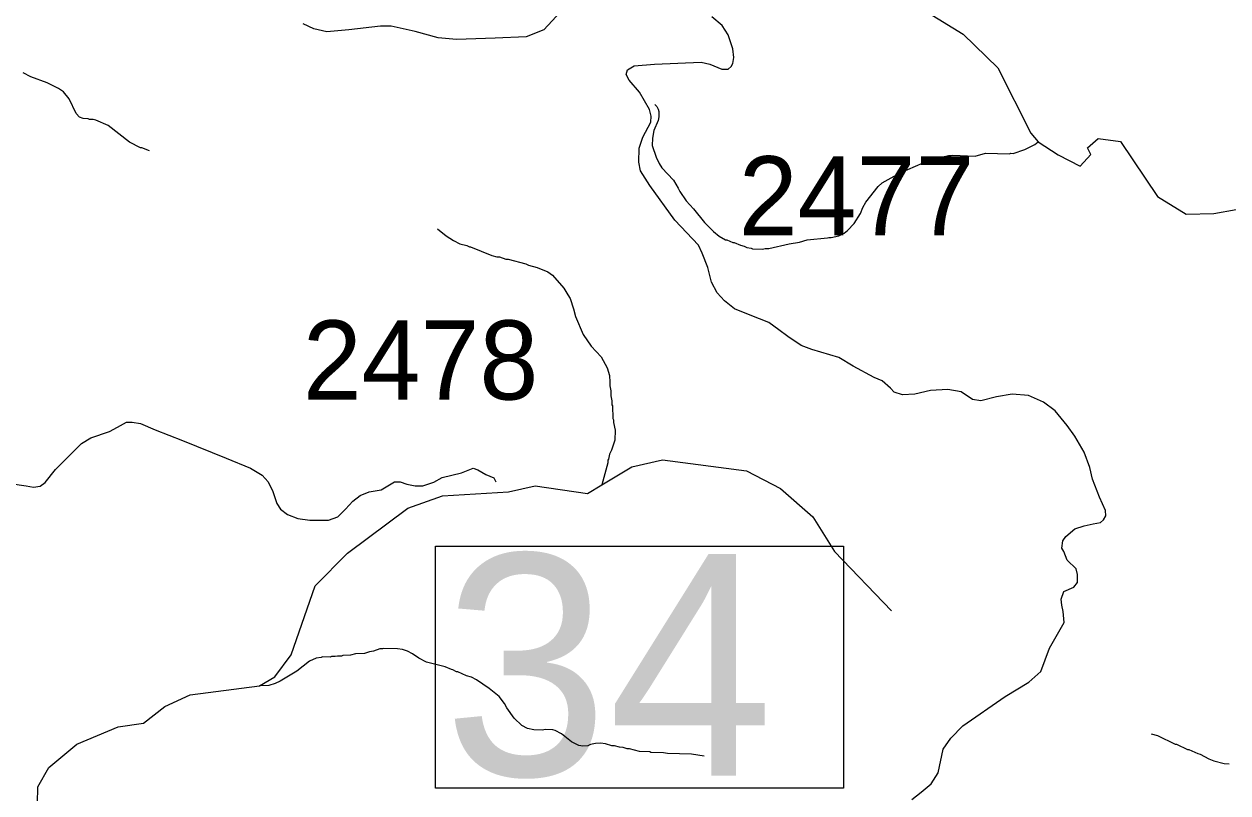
# Model space of a CAD drawing. Extents: x 1248089 to 1457196, y 820910 to 988753.
# Drawn here: x 1388855 to 1396459, y 843319 to 848177 of the extents above; entities that cross this region are included whole.
import ezdxf

# ---------------------------------------------------------------- set-up
doc = ezdxf.new("R2010")
doc.units = 0
for name, color, linetype in [('Exist Hydrographic Creek Single Shore', 7, 'Continuous'), ('Exist Hydrographic Misc Water Feature', 7, 'Continuous'), ('Exist Road Secondary Structure Standard Bridge Number Label', 7, 'Continuous'), ('Exist Road Secondary Type 41 Attributed', 7, 'Continuous'), ('Prop Lane Lines', 7, 'Continuous')]:
    doc.layers.add(name, color=color, linetype=linetype)

msp = doc.modelspace()

# ---------------------------------------------------------------- linework, layer by layer
at = {"layer": 'Exist Hydrographic Creek Single Shore'}
msp.add_lwpolyline([(1394563.1, 848250.3), (1394786.1, 848114.5), (1395006.1, 847900.1), (1395215.2, 847488.8), (1395260.2, 847433.2), (1395387.1, 847350.7), (1395526.7, 847278.5), (1395594.1, 847353.9), (1395571.2, 847396.2), (1395639.1, 847454), (1395780.2, 847434.7), (1396015.2, 847088.5), (1396196.1, 846976.6), (1396371.2, 846979.6), (1396933.6, 847081.4)], dxfattribs=at)
at = {"layer": 'Exist Hydrographic Misc Water Feature'}
for points in [[(1389647.1, 847377.2), (1389599.5, 847394.4), (1389591.5, 847394.6), (1389520.3, 847430.4), (1389386.8, 847535.7), (1389307.6, 847569.7), (1389291.7, 847574.1), (1389267.7, 847574.6), (1389259.8, 847578.8), (1389227.8, 847579.7), (1389206, 847588.2), (1389184.6, 847612.7), (1389140.9, 847705.8), (1389103.9, 847748.7), (1389072.4, 847769.5), (1389001.2, 847805.2), (1388898.1, 847843.8), (1388850.6, 847869)], [(1392839.8, 847668.8), (1392851.5, 847656.5), (1392861.2, 847640.3), (1392864.8, 847624.2), (1392864, 847592.2), (1392859.4, 847568.3), (1392833.9, 847505), (1392824.8, 847457.2), (1392823.5, 847409.3), (1392847.8, 847336.7), (1392866.9, 847296.2), (1392884.2, 847269.8), (1392956.3, 847190.1), (1392987.2, 847141.3), (1392996.6, 847119.1), (1393037.2, 847060.1), (1393084.1, 847010.9), (1393154, 846923.2), (1393210.6, 846865.8), (1393245.9, 846836.9), (1393285.4, 846813.9), (1393293.4, 846813.7), (1393333, 846796.8), (1393341, 846796.6), (1393380.6, 846779.5), (1393404.4, 846775), (1393420.3, 846766.6), (1393448.2, 846761.9), (1393456.1, 846757.7), (1393520.1, 846756.1), (1393536.2, 846759.7), (1393560.2, 846759.1), (1393688.9, 846787.9), (1393753.1, 846798.3), (1393801.5, 846813), (1393929.9, 846825.8), (1393938, 846829.6), (1393954, 846829.2), (1394002.3, 846840), (1394034.7, 846855.2), (1394057.1, 846872.6), (1394098.1, 846917.6), (1394137.7, 846980.6), (1394152.7, 847018.2), (1394171.4, 847051.7), (1394249.9, 847151.7), (1394274.5, 847175.1), (1394388.1, 847238.2), (1394533.6, 847300.6), (1394614.3, 847328.5), (1394694.7, 847346.5), (1394710.7, 847346.1), (1394718.8, 847349.9), (1394862.7, 847342.3), (1394927.2, 847360.7), (1395079.2, 847356.9), (1395087.2, 847360.7), (1395103.2, 847360.3), (1395175.9, 847384.5), (1395238.6, 847416.9), (1395260.2, 847433.2)], [(1391466.4, 846883.4), (1391521.4, 846840), (1391568.6, 846808.9), (1391608.1, 846787.9), (1391652, 846778.8), (1391667.8, 846770.4), (1391675.8, 846770.2), (1391810.5, 846714.9), (1391842.3, 846706), (1391858.3, 846705.7), (1391897.9, 846692.7), (1391913.9, 846692.2), (1392025.3, 846661.5), (1392041.1, 846653.1), (1392096.7, 846639.7), (1392164.1, 846612), (1392193.6, 846591.3), (1392263.6, 846507.6), (1392290.6, 846466.9), (1392304, 846442.6), (1392326.5, 846378.1), (1392337.4, 846329.8), (1392386.7, 846216.6), (1392436.8, 846141.4), (1392501.2, 846073.8), (1392537.6, 846004.9), (1392552.5, 845956.6), (1392552, 845940.6), (1392555.8, 845932.5), (1392554.9, 845892.5), (1392562.1, 845860.3), (1392561.4, 845828.4), (1392568.6, 845796.2), (1392567.9, 845772.2), (1392571.8, 845764.1), (1392573.9, 845684.1), (1392577.7, 845676), (1392577.3, 845660), (1392588.1, 845611.8), (1392586.6, 845547.8), (1392565.1, 845484.4), (1392552.5, 845460.7), (1392547.6, 845428.9), (1392543.5, 845421), (1392543.1, 845405), (1392504.4, 845266.9)], [(1388937.1, 843147.2), (1388942.1, 843357.2), (1389011.1, 843480.6), (1389189.1, 843628), (1389450, 843737.6), (1389609.1, 843760.7), (1389744.1, 843866.3), (1389904.1, 843938.6), (1390343.2, 843996.6), (1390440.1, 844052.6), (1390543.1, 844191.6), (1390694.1, 844628.5), (1390898.1, 844834.5), (1391280.1, 845119), (1391498.1, 845196.7), (1391915.1, 845221.1), (1392083.1, 845260.4), (1392415.1, 845211), (1392504.4, 845266.9), (1392694.2, 845379.4), (1392887.1, 845424.8), (1393419.1, 845354.9), (1393634.1, 845242.3), (1393838.2, 845064.2), (1393975.1, 844844.8), (1394334.2, 844469.9)], [(1393150.6, 843550.4), (1393070.9, 843564.4), (1392919, 843568.2), (1392895, 843572.8), (1392815, 843574.8), (1392807.1, 843579), (1392743.2, 843580.6), (1392679.6, 843598.2), (1392663.6, 843598.6), (1392639.8, 843607.2), (1392615.8, 843607.7), (1392583.9, 843616.6), (1392567.9, 843617), (1392528.3, 843629.9), (1392496.4, 843632.7), (1392464.3, 843631.5), (1392432.1, 843624.4), (1392415.9, 843616.8), (1392383.9, 843615.5), (1392359.9, 843618.2), (1392312.4, 843641.3), (1392249.7, 843692.9), (1392210.2, 843713.9), (1392194.3, 843718.3), (1392146.2, 843719.5), (1392130.3, 843715.9), (1392074.2, 843717.2), (1392034.4, 843726.3), (1391998.8, 843745.1), (1391950, 843792.3), (1391903.6, 843857.5), (1391890.1, 843883.8), (1391855.3, 843928.7), (1391792.4, 843978.2), (1391713.7, 844034.2), (1391682.1, 844051), (1391650.3, 844059.7), (1391594.9, 844085.1), (1391586.9, 844085.3), (1391563.2, 844097.9), (1391555.2, 844098.1), (1391515.6, 844115.1), (1391396.3, 844146.1), (1391348.9, 844171.2), (1391309.5, 844198.2), (1391278, 844215), (1391246.2, 844225.8), (1391214.3, 844230.6), (1391126.3, 844232.8), (1391118.2, 844229), (1391102.2, 844229.4), (1391061.8, 844214.4), (1391037.7, 844211), (1391005.4, 844199.8), (1390949.4, 844197.2), (1390917.2, 844190), (1390869.1, 844187.2), (1390861, 844183.4), (1390835, 844184.1), (1390820.9, 844180.5), (1390796.9, 844181), (1390788.8, 844177.2), (1390740.8, 844178.5), (1390732.7, 844174.7), (1390700.6, 844171.4), (1390658.2, 844152.5), (1390578.6, 844088.5), (1390473, 844025.2), (1390440.6, 844010), (1390400.4, 843999), (1390343.2, 843996.6)], [(1395974.8, 843692.8), (1396014.9, 843682.7), (1396125.6, 843628), (1396133.6, 843627.8), (1396204.7, 843594.1), (1396212.7, 843593.9), (1396268.2, 843568.5), (1396284.1, 843564.1), (1396339.4, 843534.7), (1396371.1, 843521.9), (1396434.7, 843504.3), (1396466.7, 843503.5)]]:
    msp.add_lwpolyline(points, dxfattribs=at)
at = {"layer": 'Exist Road Secondary Structure Standard Bridge Number Label'}
msp.add_lwpolyline([(1391454.4, 844878.5), (1394031, 844878.5), (1394031, 843349.2), (1391454.4, 843349.2)], close=True, dxfattribs=at)
at = {"layer": 'Exist Road Secondary Type 41 Attributed'}
for points in [[(1392243.1, 848254.6), (1392138.2, 848142), (1392026.2, 848097.1), (1391830.1, 848088.7), (1391586.3, 848080.3), (1391471.5, 848091.5), (1391325.8, 848130.8), (1391174.5, 848164.4), (1391107.3, 848164.4), (1390905.6, 848142), (1390768.3, 848128), (1390685, 848147.2), (1390617.8, 848178.1)], [(1392808.5, 847157.1), (1392749.7, 847249.7), (1392738.5, 847305.7), (1392741.3, 847392.6), (1392763.7, 847462.7), (1392814.1, 847558.1), (1392816.9, 847594.5), (1392805.7, 847636.6), (1392741.7, 847747.1), (1392677.3, 847822.8), (1392657.7, 847859.2), (1392666.1, 847887.3), (1392708.1, 847912.5), (1392837, 847923.7), (1393131.1, 847937.7), (1393187.2, 847923.7), (1393212.4, 847912.5), (1393262.8, 847892.9), (1393302, 847892.9), (1393321.6, 847909.7), (1393332.8, 847929.3), (1393338.4, 847965.8), (1393332.8, 848021.9), (1393302, 848108.8), (1393265.6, 848167.7), (1393198.4, 848223.7)], [(1394462.6, 843277), (1394521.4, 843324.6), (1394585, 843376.5), (1394629.8, 843446.5), (1394660.7, 843595.2), (1394708.3, 843665.2), (1394783.9, 843743.8), (1395052.9, 843928.8), (1395201.3, 844018.5), (1395276.6, 844087.2), (1395332.7, 844233), (1395425.1, 844395.6), (1395419.5, 844465.7), (1395411.1, 844504.9), (1395405.5, 844544.2), (1395422.3, 844591.9), (1395486.7, 844619.9), (1395509.2, 844647.9), (1395509.2, 844698.4), (1395500.7, 844734.9), (1395444.7, 844790.9), (1395422.3, 844844.2), (1395411.1, 844866.6), (1395416.7, 844911.5), (1395436.1, 844940.5), (1395492.2, 844988.2), (1395551, 845007.8), (1395607, 845019), (1395654.6, 845027.4), (1395674.3, 845044.2), (1395688.3, 845069.5), (1395685.5, 845103.1), (1395649, 845187.2), (1395604.2, 845302.2), (1395587.4, 845375.1), (1395551, 845473.2), (1395492.2, 845574.2), (1395444.5, 845641.4), (1395368.9, 845734), (1395294.4, 845789), (1395199.2, 845831), (1395095.5, 845839.4), (1394997.5, 845822.6), (1394899.4, 845797.4), (1394846.2, 845805.8), (1394773.4, 845853.5), (1394689.3, 845867.5), (1394580.1, 845861.9), (1394482, 845839.4), (1394403.6, 845833.8), (1394350.3, 845850.7), (1394327.9, 845875.9), (1394274.7, 845923.6), (1394224.3, 845943.2), (1394092.6, 846016.1), (1394001, 846071.3), (1393830.1, 846121.8), (1393762.9, 846147), (1393678.8, 846203.1), (1393622.8, 846245.2), (1393558.7, 846292.1), (1393441, 846337), (1393343, 846379), (1393278.5, 846429.5), (1393233.7, 846480), (1393197.3, 846547.2), (1393174.9, 846639.8), (1393138.5, 846729.5), (1393116, 846780), (1392965.4, 846938.4), (1392808.5, 847157.1)], [(1388767.9, 845274.4), (1388868.9, 845259.7), (1388915.2, 845251.2), (1388957.3, 845257.6), (1388988.8, 845280.7), (1389054.1, 845362.9), (1389218.2, 845527.1), (1389277.1, 845562.9), (1389395, 845602.9), (1389445.5, 845630.3), (1389502.3, 845661.9), (1389538.1, 845661.9), (1389590.7, 845653.5), (1389683.3, 845613.5), (1389855.8, 845546.1), (1390132, 845434.7), (1390285.6, 845371.5), (1390359.3, 845327.3), (1390397.2, 845285.2), (1390426.6, 845224.1), (1390451.9, 845148.3), (1390475, 845112.5), (1390519.2, 845078.8), (1390584.4, 845053.5), (1390660.2, 845043), (1390778, 845043), (1390837, 845064.1), (1390885.4, 845112.5), (1390931.7, 845163), (1390977.9, 845198.8), (1391034.8, 845222), (1391110.5, 845234.6), (1391194.7, 845285.2), (1391230.5, 845285.2), (1391272.6, 845270.4), (1391325.2, 845259.9), (1391375, 845259.8), (1391444.4, 845283), (1391497, 845312.5), (1391558, 845327.2), (1391619.1, 845341.9), (1391691.3, 845370.2), (1391721.7, 845360.4), (1391772.2, 845330.9), (1391822.7, 845309.9), (1391835.3, 845284.6)]]:
    msp.add_lwpolyline(points, dxfattribs=at)

# ---------------------------------------------------------------- texts
at = {"layer": 'Exist Road Secondary Structure Standard Bridge Number Label'}
msp.add_text('34', height=1400, dxfattribs=at).set_placement((1391504.6, 843428.3))
at = {"layer": 'Prop Lane Lines'}
for s, p in [('2477', (1393369.8, 846842.2)), ('2478', (1390616.1, 845804.7))]:
    msp.add_text(s, height=500, dxfattribs=at).set_placement(p)

doc.saveas('drawing.dxf')
